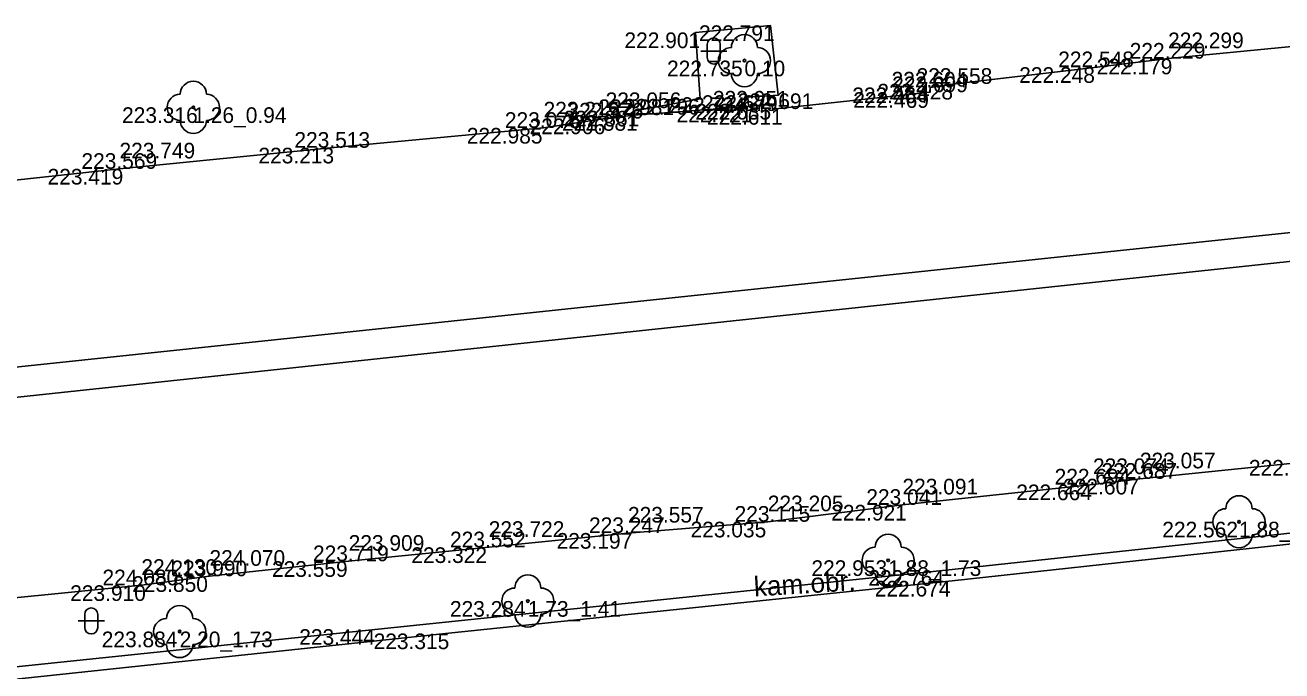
# Model space of a CAD drawing. Extents: x -599516 to -599132, y -1163668 to -1163119.
# Drawn here: x -599325.96 to -599301.88, y -1163499.9 to -1163487.52 of the extents above; entities that cross this region are included whole.
import ezdxf

# ---------------------------------------------------------------- set-up
doc = ezdxf.new("R2010")
doc.units = 0
for name, color, linetype in [('Bod-oznac1', 7, 'Continuous'), ('Bod-oznac2', 7, 'Continuous'), ('Bod-oznac3', 7, 'Continuous'), ('Bod-vyska1', 7, 'Continuous'), ('Bod-vyska2', 7, 'Continuous'), ('Bod-vyska3', 7, 'Continuous'), ('Z_cela-hrobu-dolni-linie', 7, 'Continuous'), ('Z_cela-hrobu-horni-linie', 7, 'Continuous'), ('Z_komunikace', 7, 'Continuous'), ('Z_kultury-znacky', 7, 'Continuous'), ('Z_nove-stromy-prumer-kmene', 7, 'Continuous'), ('Z_obvod-kmene-spodek-ve-vysce1_2m', 7, 'Continuous'), ('Z_popis-budov-povrchu', 7, 'Continuous'), ('Z_stromy-kere', 7, 'Continuous'), ('Z_stromy-nove-vysazene', 7, 'Continuous'), ('Z_zdi-ohradni', 7, 'Continuous'), ('Z_zpevnene-plochy', 7, 'Continuous')]:
    doc.layers.add(name, color=color, linetype=linetype)

msp = doc.modelspace()

# ---------------------------------------------------------------- linework, layer by layer
at = {"layer": 'Bod-oznac1'}
for p, q in [((-599311.677, -1163487.525), (-599311.677, -1163487.525)), ((-599313.109, -1163487.661), (-599313.109, -1163487.661)), ((-599312.174, -1163488.201), (-599312.174, -1163488.201)), ((-599305.416, -1163488.327), (-599305.416, -1163488.327)), ((-599304.057, -1163488.163), (-599304.057, -1163488.163)), ((-599308.619, -1163488.806), (-599308.619, -1163488.806)), ((-599308.615, -1163488.716), (-599308.615, -1163488.716)), ((-599308.134, -1163488.646), (-599308.134, -1163488.646)), ((-599313.021, -1163488.936), (-599313.021, -1163488.936)), ((-599312.111, -1163488.904), (-599312.111, -1163488.904)), ((-599312.095, -1163489.082), (-599312.095, -1163489.082)), ((-599311.643, -1163489.031), (-599311.643, -1163489.031)), ((-599311.526, -1163488.866), (-599311.526, -1163488.866)), ((-599322.733, -1163489.096), (-599322.733, -1163489.096)), ((-599314.834, -1163489.311), (-599314.834, -1163489.311)), ((-599314.29, -1163489.245), (-599314.29, -1163489.245)), ((-599314.274, -1163489.162), (-599314.274, -1163489.162)), ((-599311.629, -1163489.129), (-599311.629, -1163489.129)), ((-599316.023, -1163489.491), (-599316.023, -1163489.491)), ((-599320.108, -1163489.871), (-599320.108, -1163489.871)), ((-599324.148, -1163490.276), (-599324.148, -1163490.276)), ((-599304.597, -1163496.217), (-599304.597, -1163496.217)), ((-599305.496, -1163496.327), (-599305.496, -1163496.327)), ((-599309.146, -1163496.717), (-599309.146, -1163496.717)), ((-599314.405, -1163497.257), (-599314.405, -1163497.257)), ((-599311.726, -1163497.04), (-599311.726, -1163497.04)), ((-599302.698, -1163497.041), (-599302.698, -1163497.041)), ((-599317.074, -1163497.531), (-599317.074, -1163497.531)), ((-599319.757, -1163497.797), (-599319.757, -1163497.797)), ((-599309.42, -1163497.78), (-599309.42, -1163497.78)), ((-599308.317, -1163497.968), (-599308.317, -1163497.968)), ((-599322.424, -1163498.085), (-599322.424, -1163498.085)), ((-599308.193, -1163498.174), (-599308.193, -1163498.174)), ((-599323.729, -1163498.259), (-599323.729, -1163498.259)), ((-599316.324, -1163498.561), (-599316.324, -1163498.561)), ((-599322.995, -1163499.146), (-599322.995, -1163499.146)), ((-599319.189, -1163499.1), (-599319.189, -1163499.1)), ((-599317.901, -1163499.183), (-599317.901, -1163499.183))]:
    msp.add_line(p, q, dxfattribs=at)
at = {"layer": 'Bod-oznac2'}
for p, q in [((-599305.416, -1163488.327), (-599305.416, -1163488.327)), ((-599304.057, -1163488.163), (-599304.057, -1163488.163)), ((-599308.619, -1163488.806), (-599308.619, -1163488.806)), ((-599308.615, -1163488.716), (-599308.615, -1163488.716)), ((-599308.134, -1163488.646), (-599308.134, -1163488.646)), ((-599312.095, -1163489.082), (-599312.095, -1163489.082)), ((-599314.834, -1163489.311), (-599314.834, -1163489.311)), ((-599314.29, -1163489.245), (-599314.29, -1163489.245)), ((-599311.629, -1163489.129), (-599311.629, -1163489.129)), ((-599316.023, -1163489.491), (-599316.023, -1163489.491)), ((-599320.108, -1163489.871), (-599320.108, -1163489.871)), ((-599324.148, -1163490.276), (-599324.148, -1163490.276)), ((-599304.597, -1163496.217), (-599304.597, -1163496.217)), ((-599305.496, -1163496.327), (-599305.496, -1163496.327)), ((-599309.146, -1163496.717), (-599309.146, -1163496.717)), ((-599314.405, -1163497.257), (-599314.405, -1163497.257)), ((-599311.726, -1163497.04), (-599311.726, -1163497.04)), ((-599317.074, -1163497.531), (-599317.074, -1163497.531)), ((-599319.757, -1163497.797), (-599319.757, -1163497.797)), ((-599322.424, -1163498.085), (-599322.424, -1163498.085)), ((-599323.729, -1163498.259), (-599323.729, -1163498.259))]:
    msp.add_line(p, q, dxfattribs=at)
at = {"layer": 'Bod-oznac3'}
for p, q in [((-599304.057, -1163488.163), (-599304.057, -1163488.163)), ((-599314.834, -1163489.311), (-599314.834, -1163489.311)), ((-599316.023, -1163489.491), (-599316.023, -1163489.491)), ((-599324.148, -1163490.276), (-599324.148, -1163490.276)), ((-599304.597, -1163496.217), (-599304.597, -1163496.217)), ((-599305.496, -1163496.327), (-599305.496, -1163496.327)), ((-599309.146, -1163496.717), (-599309.146, -1163496.717)), ((-599314.405, -1163497.257), (-599314.405, -1163497.257)), ((-599311.726, -1163497.04), (-599311.726, -1163497.04)), ((-599317.074, -1163497.531), (-599317.074, -1163497.531)), ((-599319.757, -1163497.797), (-599319.757, -1163497.797)), ((-599322.424, -1163498.085), (-599322.424, -1163498.085)), ((-599323.729, -1163498.259), (-599323.729, -1163498.259))]:
    msp.add_line(p, q, dxfattribs=at)
at = {"layer": 'Z_cela-hrobu-dolni-linie'}
msp.add_line((-599314.29, -1163489.245), (-599312.095, -1163489.082), dxfattribs=at)
msp.add_lwpolyline([(-599301.026, -1163495.856), (-599304.597, -1163496.217), (-599305.496, -1163496.327), (-599309.146, -1163496.717), (-599311.726, -1163497.04), (-599314.405, -1163497.257), (-599317.074, -1163497.531), (-599319.757, -1163497.797), (-599322.424, -1163498.085), (-599323.729, -1163498.259), (-599327.763, -1163498.66)], dxfattribs=at)
at = {"layer": 'Z_cela-hrobu-horni-linie'}
for points in [[(-599300.04, -1163487.769), (-599304.057, -1163488.163), (-599304.057, -1163488.163), (-599305.416, -1163488.327)], [(-599305.416, -1163488.327), (-599308.134, -1163488.646), (-599308.615, -1163488.716), (-599308.619, -1163488.806), (-599311.629, -1163489.129)], [(-599312.095, -1163489.082), (-599314.29, -1163489.245), (-599314.834, -1163489.311), (-599314.834, -1163489.311), (-599316.023, -1163489.491), (-599316.023, -1163489.491), (-599320.108, -1163489.871)], [(-599320.108, -1163489.871), (-599324.148, -1163490.276), (-599324.148, -1163490.276), (-599326.738, -1163490.558), (-599328.044, -1163490.699), (-599328.044, -1163490.699), (-599330.715, -1163491.012), (-599330.715, -1163491.012), (-599333.415, -1163491.241), (-599333.415, -1163491.241), (-599334.28, -1163491.332)], [(-599327.763, -1163498.66), (-599323.729, -1163498.259), (-599323.729, -1163498.259), (-599322.424, -1163498.085), (-599322.424, -1163498.085), (-599319.757, -1163497.797), (-599319.757, -1163497.797), (-599317.074, -1163497.531), (-599317.074, -1163497.531), (-599314.405, -1163497.257), (-599314.405, -1163497.257), (-599311.726, -1163497.04), (-599311.726, -1163497.04), (-599309.146, -1163496.717), (-599309.146, -1163496.717), (-599305.496, -1163496.327), (-599305.496, -1163496.327), (-599304.597, -1163496.217), (-599304.597, -1163496.217), (-599301.026, -1163495.856)]]:
    msp.add_lwpolyline(points, dxfattribs=at)
at = {"layer": 'Z_komunikace'}
for points in [[(-599300.04, -1163487.769), (-599304.057, -1163488.163), (-599305.416, -1163488.327), (-599308.134, -1163488.646), (-599308.615, -1163488.716), (-599308.619, -1163488.806), (-599311.629, -1163489.129), (-599311.643, -1163489.031), (-599312.095, -1163489.082), (-599312.111, -1163488.904), (-599311.526, -1163488.866), (-599311.677, -1163487.525), (-599313.109, -1163487.661), (-599313.021, -1163488.936), (-599314.274, -1163489.162), (-599314.29, -1163489.245), (-599314.834, -1163489.311), (-599316.023, -1163489.491), (-599320.108, -1163489.871), (-599324.148, -1163490.276), (-599326.738, -1163490.558)], [(-599288.845, -1163494.974), (-599289.012, -1163495.389), (-599289.317, -1163495.813), (-599289.661, -1163496.044), (-599290.123, -1163496.189), (-599298.576, -1163497.124), (-599308.193, -1163498.174), (-599317.901, -1163499.183), (-599327.76, -1163500.228), (-599337.016, -1163501.155), (-599345.939, -1163502.162), (-599349.172, -1163502.467), (-599349.757, -1163502.348), (-599350.239, -1163502.073), (-599350.762, -1163501.417)]]:
    msp.add_lwpolyline(points, dxfattribs=at)
at = {"layer": 'Z_kultury-znacky'}
for p, q in [((-599313.012, -1163488.017), (-599312.512, -1163488.017)), ((-599312.887, -1163487.892), (-599312.887, -1163488.142)), ((-599312.637, -1163487.892), (-599312.637, -1163488.142)), ((-599324.938, -1163498.941), (-599324.438, -1163498.941)), ((-599324.813, -1163498.816), (-599324.813, -1163499.066)), ((-599324.563, -1163498.816), (-599324.563, -1163499.066))]:
    msp.add_line(p, q, dxfattribs=at)
for centre, start, end in [((-599312.763, -1163487.892), 0, 180), ((-599312.763, -1163488.142), 180, 0), ((-599324.689, -1163498.816), 0, 180), ((-599324.689, -1163499.066), 180, 0)]:
    msp.add_arc(centre, 0.125, start, end, dxfattribs=at)
at = {"layer": 'Z_stromy-kere'}
for centre in [(-599322.733, -1163489.096), (-599302.698, -1163497.041), (-599309.42, -1163497.78), (-599316.324, -1163498.561), (-599322.995, -1163499.146)]:
    msp.add_circle(centre, 0.025, dxfattribs=at)
for centre, start, end in [((-599322.733, -1163488.846), 0, 180), ((-599322.983, -1163489.096), 90, 270), ((-599322.483, -1163489.096), 270, 90), ((-599322.733, -1163489.346), 180, 0), ((-599302.698, -1163496.791), 0, 180), ((-599302.948, -1163497.041), 90, 270), ((-599302.448, -1163497.041), 270, 90), ((-599309.42, -1163497.53), 0, 180), ((-599302.698, -1163497.291), 180, 0), ((-599309.67, -1163497.78), 90, 270), ((-599309.17, -1163497.78), 270, 90), ((-599316.324, -1163498.311), 0, 180), ((-599309.42, -1163498.03), 180, 0), ((-599316.574, -1163498.561), 90, 270), ((-599316.074, -1163498.561), 270, 90), ((-599322.995, -1163498.896), 0, 180), ((-599323.245, -1163499.146), 90, 270), ((-599322.745, -1163499.146), 270, 90), ((-599316.324, -1163498.811), 180, 0), ((-599322.995, -1163499.396), 180, 0)]:
    msp.add_arc(centre, 0.25, start, end, dxfattribs=at)
at = {"layer": 'Z_stromy-nove-vysazene'}
msp.add_circle((-599312.174, -1163488.201), 0.025, dxfattribs=at)
for centre, start, end in [((-599312.174, -1163487.951), 0, 180), ((-599312.424, -1163488.201), 90, 270), ((-599311.924, -1163488.201), 270, 90), ((-599312.174, -1163488.451), 180, 0)]:
    msp.add_arc(centre, 0.25, start, end, dxfattribs=at)
at = {"layer": 'Z_zdi-ohradni'}
msp.add_lwpolyline([(-599290.543, -1163490.858), (-599290.382, -1163490.798), (-599290.391, -1163490.301), (-599349.191, -1163496.512), (-599349.466, -1163496.565), (-599349.388, -1163497.136), (-599290.543, -1163490.858)], dxfattribs=at)
at = {"layer": 'Z_zpevnene-plochy'}
msp.add_lwpolyline([(-599290.123, -1163496.189), (-599290.152, -1163496.064), (-599298.869, -1163496.952), (-599308.317, -1163497.968), (-599319.189, -1163499.1), (-599327.978, -1163500.013), (-599336.85, -1163500.991), (-599348.809, -1163502.27), (-599349.172, -1163502.467)], dxfattribs=at)

# ---------------------------------------------------------------- texts
at = {"layer": 'Bod-vyska1'}
for s, p in [('222.791', (-599313.045, -1163487.825)), ('222.901', (-599314.473, -1163487.961)), ('222.735', (-599313.657, -1163488.501)), ('222.248', (-599306.909, -1163488.627)), ('222.179', (-599305.425, -1163488.463)), ('222.464', (-599310.108, -1163489.016)), ('222.469', (-599310.089, -1163489.106)), ('222.428', (-599309.627, -1163488.946)), ('222.796', (-599314.482, -1163489.236)), ('222.734', (-599313.606, -1163489.204)), ('222.721', (-599313.474, -1163489.382)), ('222.635', (-599313.113, -1163489.331)), ('222.679', (-599312.987, -1163489.166)), ('223.316', (-599324.099, -1163489.396)), ('222.906', (-599316.291, -1163489.611)), ('222.881', (-599315.668, -1163489.545)), ('222.861', (-599315.64, -1163489.462)), ('222.611', (-599312.891, -1163489.429)), ('222.985', (-599317.493, -1163489.791)), ('223.213', (-599321.486, -1163490.171)), ('223.419', (-599325.526, -1163490.576)), ('222.382', (-599302.508, -1163496.156)), ('222.607', (-599306.067, -1163496.517)), ('222.664', (-599306.966, -1163496.627)), ('222.921', (-599310.512, -1163497.017)), ('223.035', (-599313.206, -1163497.34)), ('222.562', (-599304.168, -1163497.341)), ('223.197', (-599315.773, -1163497.557)), ('223.322', (-599318.556, -1163497.831)), ('223.559', (-599321.227, -1163498.097)), ('222.953', (-599310.89, -1163498.08)), ('222.764', (-599309.8, -1163498.268)), ('223.850', (-599323.904, -1163498.385)), ('222.674', (-599309.676, -1163498.474)), ('223.910', (-599325.093, -1163498.559)), ('223.284', (-599317.817, -1163498.861)), ('223.884', (-599324.488, -1163499.446)), ('223.444', (-599320.704, -1163499.4)), ('223.315', (-599319.279, -1163499.483))]:
    msp.add_text(s, height=0.3, dxfattribs=at).set_placement(p)
at = {"layer": 'Bod-vyska2'}
for s, p in [('222.229', (-599304.792, -1163488.163)), ('222.548', (-599306.162, -1163488.327)), ('222.558', (-599308.875, -1163488.646)), ('222.604', (-599309.355, -1163488.716)), ('222.699', (-599309.343, -1163488.806)), ('222.951', (-599312.778, -1163489.082)), ('222.691', (-599312.306, -1163489.129)), ('222.976', (-599315.564, -1163489.311)), ('222.981', (-599314.973, -1163489.245)), ('223.075', (-599316.764, -1163489.491)), ('223.513', (-599320.797, -1163489.871)), ('223.569', (-599324.877, -1163490.276)), ('222.694', (-599306.231, -1163496.327)), ('222.687', (-599305.333, -1163496.217)), ('223.041', (-599309.839, -1163496.717)), ('223.115', (-599312.363, -1163497.04)), ('223.247', (-599315.152, -1163497.257)), ('223.552', (-599317.815, -1163497.531)), ('223.719', (-599320.441, -1163497.797)), ('224.080', (-599324.474, -1163498.259)), ('223.990', (-599323.152, -1163498.085))]:
    msp.add_text(s, height=0.3, dxfattribs=at).set_placement(p)
at = {"layer": 'Bod-vyska3'}
for s, p in [('222.299', (-599304.057, -1163487.963)), ('223.056', (-599314.834, -1163489.111)), ('223.215', (-599316.023, -1163489.291)), ('223.749', (-599324.148, -1163490.076)), ('223.074', (-599305.496, -1163496.127)), ('223.057', (-599304.597, -1163496.017)), ('223.091', (-599309.146, -1163496.517)), ('223.205', (-599311.726, -1163496.84)), ('223.557', (-599314.405, -1163497.057)), ('223.722', (-599317.074, -1163497.331)), ('223.909', (-599319.757, -1163497.597)), ('224.130', (-599323.729, -1163498.059)), ('224.070', (-599322.424, -1163497.885))]:
    msp.add_text(s, height=0.3, dxfattribs=at).set_placement(p)
at = {"layer": 'Z_nove-stromy-prumer-kmene'}
msp.add_text('0.10', height=0.3, dxfattribs=at).set_placement((-599312.174, -1163488.501))
at = {"layer": 'Z_obvod-kmene-spodek-ve-vysce1_2m'}
for s, p in [('1.26_0.94', (-599322.733, -1163489.396)), ('1.88_1.73', (-599302.698, -1163497.341)), ('1.88_1.73', (-599309.42, -1163498.08)), ('1.73_1.41', (-599316.324, -1163498.861)), ('2.20_1.73', (-599322.995, -1163499.446))]:
    msp.add_text(s, height=0.3, dxfattribs=at).set_placement(p)
at = {"layer": 'Z_popis-budov-povrchu'}
msp.add_text('kam.obr.', height=0.375, rotation=3.4503, dxfattribs=at).set_placement((-599311.983, -1163498.473))

doc.saveas('drawing.dxf')
